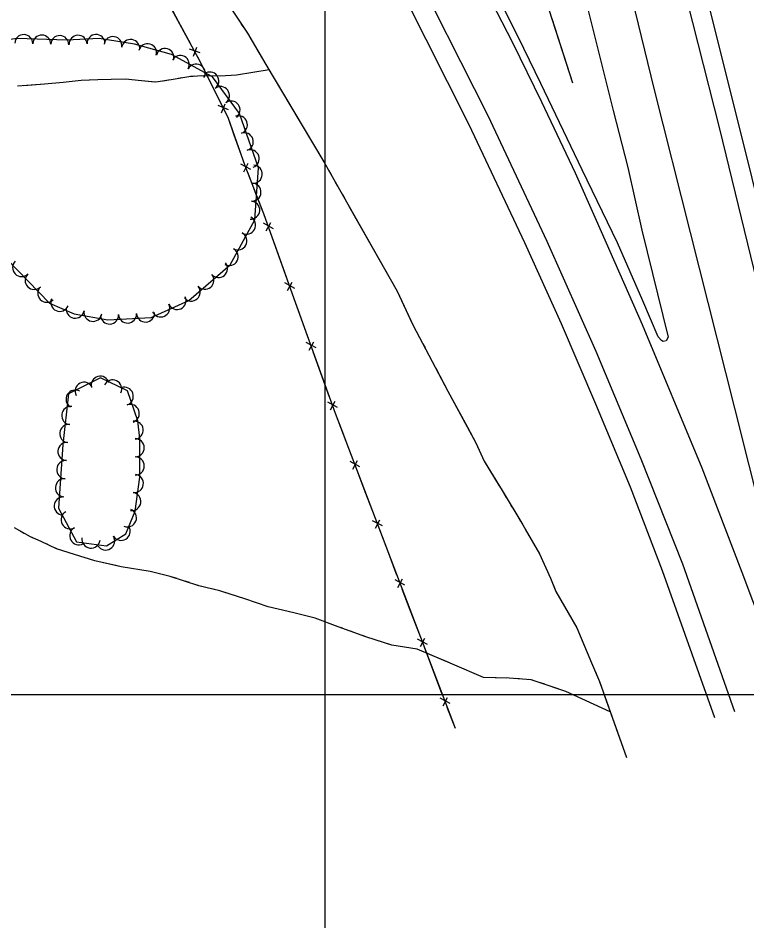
# Model space of a CAD drawing. Extents: x 353423 to 364002, y 127000 to 201942.
# Drawn here: x 361864.1 to 362186.7, y 127399.7 to 127799.5 of the extents above; entities that cross this region are included whole.
import ezdxf

# ---------------------------------------------------------------- set-up
doc = ezdxf.new("R2010")
doc.units = 0
for name, color, linetype in [('E_DTM_SlopeBottom', 7, 'Continuous'), ('E_DTM_SlopeTop', 7, 'Continuous'), ('E_FEN_Generic', 7, 'Continuous'), ('E_LAND_TreeLine', 7, 'Continuous'), ('E_STRUCT_WingWall', 7, 'Continuous')]:
    doc.layers.add(name, color=color, linetype=linetype)

msp = doc.modelspace()

# ---------------------------------------------------------------- linework, layer by layer
at = {"layer": 'E_DTM_SlopeBottom'}
for p, q in [((361944.65, 127784.04), (361940, 127785.78)), ((361941.7, 127782.64), (361943.17, 127786.64)), ((361957.2, 127758.88), (361952.62, 127760.8)), ((361954.19, 127757.6), (361955.82, 127761.53)), ((361967.08, 127732.5), (361962.68, 127734.8)), ((361963.98, 127731.47), (361965.93, 127735.25)), ((361977.08, 127706.24), (361972.75, 127708.66)), ((361973.95, 127705.3), (361976.01, 127709.03)), ((361986.53, 127679.83), (361982.2, 127682.26)), ((361983.41, 127678.9), (361985.46, 127682.62)), ((361996, 127653.43), (361991.67, 127655.85)), ((361992.88, 127652.49), (361994.93, 127656.22)), ((362005.47, 127627.03), (362001.14, 127629.45)), ((362002.35, 127626.09), (362004.4, 127629.82)), ((362015.4, 127600.83), (362011.02, 127603.17)), ((362012.29, 127599.83), (362014.27, 127603.6)), ((362025.37, 127574.62), (362020.99, 127576.96)), ((362022.26, 127573.62), (362024.24, 127577.38)), ((362035.35, 127548.4), (362030.97, 127550.74)), ((362032.24, 127547.4), (362034.22, 127551.17)), ((362045.32, 127522.19), (362040.94, 127524.53)), ((362042.21, 127521.19), (362044.19, 127524.95)), ((362055.29, 127495.97), (362050.91, 127498.31)), ((362052.18, 127494.97), (362054.17, 127498.74))]:
    msp.add_line(p, q, dxfattribs=at)
for points in [[(362057.64, 127484.89), (362004.56, 127624.4), (361986.32, 127675.24), (361972.86, 127712.83), (361964.61, 127734.01), (361957.16, 127754.99), (361944.83, 127780.04), (361919.34, 127827.1)], [(361935.09, 127798.03), (361930.31, 127806.85)], [(361940.51, 127788.01), (361935.09, 127798.03)], [(361948.18, 127773.23), (361944.83, 127780.04), (361943.67, 127782.18)], [(361953.21, 127763.01), (361948.18, 127773.23)], [(361959.74, 127747.72), (361957.16, 127754.99), (361956.14, 127757.06)], [(361963.56, 127736.98), (361959.74, 127747.72)], [(361969.51, 127721.43), (361965.87, 127730.77)], [(361973.59, 127710.79), (361972.86, 127712.83), (361969.51, 127721.43)], [(361979.2, 127695.11), (361975.83, 127704.55)], [(361983.04, 127684.38), (361979.2, 127695.11)], [(361988.66, 127668.71), (361986.32, 127675.24), (361985.28, 127678.14)], [(361992.51, 127657.98), (361988.66, 127668.71)], [(361998.13, 127642.31), (361994.75, 127651.74)], [(362001.98, 127631.58), (361998.13, 127642.31)], [(362007.77, 127615.96), (362004.56, 127624.4), (362004.22, 127625.34)], [(362011.82, 127605.31), (362007.77, 127615.96)], [(362017.74, 127589.75), (362014.18, 127599.12)], [(362021.79, 127579.1), (362017.74, 127589.75)], [(362027.72, 127563.54), (362024.15, 127572.9)], [(362031.77, 127552.88), (362027.72, 127563.54)], [(362037.69, 127537.32), (362034.12, 127546.69)], [(362041.74, 127526.67), (362037.69, 127537.32)], [(362047.66, 127511.1), (362044.1, 127520.47)], [(362051.72, 127500.45), (362047.66, 127511.1)], [(362057.64, 127484.89), (362054.07, 127494.26)]]:
    msp.add_lwpolyline(points, dxfattribs=at)
at = {"layer": 'E_DTM_SlopeTop'}
for points in [[(362213.36, 127499.38), (362181.32, 127626.78), (362161.72, 127704.48), (362145.67, 127768.24), (362130.29, 127831.43), (362114.83, 127893.38), (362099.46, 127954.81), (362080.71, 128029.42), (362060.68, 128112.08), (362041.03, 128191.06), (362025.12, 128255.61), (362009.2, 128316.48), (361993.37, 128377.95), (361983.36, 128416.15), (361965.4, 128481.36), (361942.93, 128556.66), (361920.14, 128628), (361900.6, 128685.51), (361876.59, 128752.15), (361856.16, 128806.29), (361823.66, 128886.96), (361789.69, 128966.2), (361770.78, 129008.39)], [(362242.46, 127479.5), (362212.32, 127600.03), (362192.55, 127677.03), (362174.72, 127750.39), (362155.56, 127826.22), (362139.47, 127892.39), (362124.1, 127954.15), (362107.18, 128021.4), (362083.5, 128117.26), (362065.27, 128192.51), (362039.09, 128294.93), (362007.13, 128419.6), (361987.58, 128490.18), (361965.39, 128564.32), (361949.96, 128613.11), (361928.85, 128676.38), (361908.85, 128733.26), (361886.38, 128793.04), (361860.05, 128860.65), (361830.57, 128932.61), (361797.13, 129007.43)], [(362116.3, 127803.37), (362127.54, 127758.53), (362133.93, 127733.3), (362140.25, 127705.55), (362151.89, 127658.17), (362150.94, 127656.62), (362149.62, 127656.3), (362148.85, 127656.7), (362147.41, 127658.4), (362140.64, 127674.34), (362129.37, 127699.92), (362113.81, 127732.37), (362095.52, 127770.57), (362085.45, 127791.2), (362060.31, 127841.4)], [(362057.27, 127838.63), (362082.93, 127788.62), (362095.76, 127762.34), (362110.65, 127731.02), (362120.04, 127710), (362140.34, 127663.88), (362166.72, 127600.42), (362184.46, 127554.16), (362198.99, 127515.34), (362209.92, 127483.05)], [(362181.37, 127492.34), (362158.31, 127557.67), (362139.88, 127604.14), (362119.92, 127651.83), (362098.31, 127700.56), (362072.21, 127756.14), (362036.08, 127827.78)], [(362251.33, 127479.89), (362219.83, 127606.24), (362201.15, 127679.92), (362183.03, 127752.98), (362165.42, 127823.24)], [(362172.55, 127489.66), (362149.35, 127554.83), (362135.21, 127591.84), (362119.83, 127628.52), (362104.59, 127664.13), (362088.38, 127699.93), (362063.7, 127752.24), (362035.15, 127809.2)]]:
    msp.add_lwpolyline(points, dxfattribs=at)
at = {"layer": 'E_FEN_Generic'}
for points in [[(361878.05, 127673.32), (361888.9, 127668.57), (361903.81, 127665.87), (361922.99, 127666.93), (361939.65, 127674.48), (361957.97, 127690.26), (361968.87, 127710.14), (361970.48, 127733.21), (361962.04, 127757.31), (361950.14, 127773.54), (361932.05, 127783.41), (361915.69, 127787.87), (361899.97, 127790.41), (361885.64, 127789.76), (361863.62, 127790.39), (361843.61, 127787.66), (361826.18, 127776.19), (361817.18, 127763.02), (361817.07, 127751.99), (361824.37, 127737.57), (361832.35, 127724.9), (361844.85, 127707.36), (361878.05, 127673.32)], [(361917.99, 127613.3), (361917.08, 127621.23), (361912.46, 127634.5), (361900.58, 127640.22), (361886.36, 127633.12), (361883.84, 127610.64), (361881.91, 127582.51), (361890.02, 127567.56), (361903.24, 127565.76), (361911.83, 127571.08), (361915.98, 127581.2), (361918.04, 127596.24), (361917.99, 127613.3)]]:
    msp.add_lwpolyline(points, dxfattribs=at)
for centre, radius, start, end in [((361866.61, 127788.21), 3.98, 358.374, 178.3587), ((361874.57, 127787.99), 3.98, 358.374, 178.3587), ((361882.54, 127787.76), 3.98, 358.374, 178.3587), ((361890.65, 127787.9), 3.98, 2.6086, 182.5933), ((361898.61, 127788.26), 3.98, 2.6086, 182.5933), ((361906.07, 127787.31), 3.98, 350.8222, 170.8068), ((361913.94, 127786.04), 3.98, 350.8222, 170.8068), ((361921.44, 127784.14), 3.98, 344.7597, 164.7443), ((361929.13, 127782.04), 3.98, 344.7597, 164.7443), ((361935.89, 127778.94), 3.98, 331.3917, 151.3763), ((361942.88, 127775.12), 3.98, 331.3917, 151.3763), ((361948.95, 127771.63), 3.98, 306.2757, 126.2604), ((361953.67, 127765.2), 3.98, 306.2757, 126.2604), ((361958.38, 127758.78), 3.98, 306.2757, 126.2604), ((361961.6, 127752.26), 3.98, 289.3017, 109.2864), ((361964.23, 127744.74), 3.98, 289.3017, 109.2864), ((361966.87, 127737.22), 3.98, 289.3017, 109.2864), ((361968.19, 127730.37), 3.98, 266.0245, 86.0091), ((361967.64, 127722.42), 3.98, 266.0245, 86.0091), ((361967.08, 127714.47), 3.98, 266.0245, 86.0091), ((361965.23, 127707.84), 3.98, 241.2689, 61.2536), ((361961.4, 127700.85), 3.98, 241.2689, 61.2536), ((361957.57, 127693.86), 3.98, 241.2689, 61.2536), ((361865.64, 127689.03), 3.98, 134.2835, 314.2681), ((361952.82, 127688.58), 3.98, 220.7473, 40.7319), ((361871.2, 127683.33), 3.98, 134.2835, 314.2681), ((361946.78, 127683.38), 3.98, 220.7473, 40.7319), ((361876.77, 127677.62), 3.98, 134.2835, 314.2681), ((361940.74, 127678.17), 3.98, 220.7473, 40.7319), ((361934.48, 127674.43), 3.98, 204.393, 24.3777), ((361882.54, 127673.63), 3.98, 156.391, 336.3757), ((361927.22, 127671.14), 3.98, 204.393, 24.3777), ((361889.38, 127670.6), 3.98, 169.7407, 349.7254), ((361897.23, 127669.18), 3.98, 169.7407, 349.7254), ((361904.59, 127668), 3.98, 183.1648, 3.1495), ((361912.55, 127668.44), 3.98, 183.1648, 3.1495), ((361920.51, 127668.88), 3.98, 183.1648, 3.1495), ((361900.47, 127636.93), 4.03, 14.5874, 194.572), ((361893.34, 127634.24), 4.03, 26.5437, 206.5284), ((361905.95, 127635.29), 4.03, 334.2746, 154.2593), ((361911.08, 127632.04), 4.03, 289.2384, 109.2231), ((361889.33, 127630.77), 4.03, 59.4967, 239.4814), ((361913.73, 127624.42), 4.03, 289.2384, 109.2231), ((361887.41, 127623.55), 4.03, 83.6269, 263.6116), ((361915.43, 127617.06), 4.03, 276.5482, 96.5329), ((361886.52, 127615.53), 4.03, 83.6269, 263.6116), ((361915.89, 127609.26), 4.03, 270.1723, 90.1569), ((361885.75, 127607.6), 4.03, 86.0737, 266.0583), ((361915.92, 127601.19), 4.03, 270.1723, 90.1569), ((361885.2, 127599.55), 4.03, 86.0737, 266.0583), ((361915.53, 127593.44), 4.03, 262.2036, 82.1883), ((361884.64, 127591.5), 4.03, 86.0737, 266.0583), ((361914.43, 127585.45), 4.03, 262.2036, 82.1883), ((361884.09, 127583.45), 4.03, 86.0737, 266.0583), ((361887.1, 127577.38), 4.03, 118.4948, 298.4794), ((361912.48, 127578.24), 4.03, 247.6797, 67.6644), ((361890.94, 127570.29), 4.03, 118.4948, 298.4794), ((361909.7, 127572.25), 4.03, 211.7857, 31.7704), ((361896.36, 127568.83), 4.03, 172.2731, 352.2577), ((361902.84, 127568), 4.03, 211.7857, 31.7704)]:
    msp.add_arc(centre, radius, start, end, dxfattribs=at)
at = {"layer": 'E_LAND_TreeLine'}
for p, q in [((362000, 127000), (362000, 129500)), ((360500, 127500), (363500, 127500))]:
    msp.add_line(p, q, dxfattribs=at)
at = {"layer": 'E_STRUCT_WingWall'}
msp.add_line((361999.36, 127735.88), (362031.91, 127678.57), dxfattribs=at)
for points in [[(362109.64, 127770.6), (362097.72, 127807.88), (362085.11, 127855.19), (362068.7, 127904.38), (362058.26, 127942.02), (362048.46, 127978.53), (362041.05, 128003.17), (362035.62, 128019.01), (362030.65, 128034.35), (362026.17, 128050.74), (362022.79, 128065.64), (362016.28, 128089.84), (362010.79, 128109.35), (361994.67, 128183.44), (361979.34, 128243.75), (361959.86, 128327.78), (361938.67, 128393.15), (361926.4, 128439.16), (361912.99, 128466.65), (361905.32, 128483.31)], [(361956.42, 127806.51), (361965.62, 127792.8), (361973.77, 127778.94), (361999.36, 127735.88)], [(361962.89, 127796.86), (361964.03, 127795.17)], [(362109.64, 127770.6), (362100.53, 127799.09)], [(361966.23, 127791.75), (361967.27, 127789.99)], [(361969.33, 127786.48), (361973.77, 127778.94), (361984.39, 127761.07)], [(361975.19, 127776.54), (361960.8, 127774.19), (361953.5, 127773.81), (361945.38, 127773.96), (361939.61, 127773.54), (361931.81, 127772.16), (361925.01, 127771.04), (361918.71, 127771.69), (361911.7, 127772.4), (361905.33, 127772.25), (361899.35, 127772.19), (361892.06, 127771.87), (361884.08, 127770.97), (361875.77, 127770.29), (361863.9, 127769.31)], [(361975.19, 127776.54), (361960.8, 127774.19), (361953.5, 127773.81), (361946.37, 127773.94)], [(361895.6, 127772.03), (361892.06, 127771.87), (361884.08, 127770.97), (361875.77, 127770.29), (361866.67, 127769.54)], [(361924.57, 127771.09), (361918.71, 127771.69), (361911.7, 127772.4), (361905.33, 127772.25), (361899.35, 127772.19), (361895.6, 127772.03)], [(361930.5, 127771.95), (361928.52, 127771.62)], [(361936.42, 127772.98), (361934.45, 127772.63)], [(361942.37, 127773.74), (361940.37, 127773.6)], [(361984.39, 127761.07), (361999.36, 127735.88), (361999.47, 127735.68)], [(362001.48, 127732.14), (362002.49, 127730.37)], [(362004.5, 127726.82), (362005.51, 127725.05)], [(362007.52, 127721.51), (362008.52, 127719.74)], [(362010.54, 127716.2), (362025.12, 127690.52)], [(362025.12, 127690.52), (362031.91, 127678.57), (362038.57, 127664.25)], [(362031.91, 127678.57), (362038.95, 127663.44), (362054.35, 127634.35), (362066.75, 127611.37), (362070.45, 127603.35), (362078.31, 127590.31), (362087.47, 127575.12), (362094.94, 127562.22), (362099.8, 127551.58), (362102.12, 127545.55), (362111.41, 127529.49), (362117.93, 127514), (362121.44, 127505.83), (362133.34, 127472.04)], [(362040.44, 127660.63), (362041.39, 127658.83)], [(362043.3, 127655.23), (362044.25, 127653.43)], [(362046.16, 127649.83), (362047.11, 127648.03)], [(362049.02, 127644.43), (362054.35, 127634.35), (362062.96, 127618.4)], [(362062.96, 127618.4), (362066.75, 127611.37), (362070.45, 127603.35), (362077.01, 127592.46)], [(362079.12, 127588.97), (362080.17, 127587.23)], [(362082.27, 127583.74), (362083.33, 127582)], [(362085.43, 127578.51), (362086.48, 127576.76)], [(362126.22, 127492.26), (362106.56, 127501.33), (362099.99, 127503.61), (362091.14, 127506.55), (362081.53, 127507.27), (362070.09, 127507.57), (362056.41, 127513.46), (362040.68, 127520.04), (362029.58, 127521.83), (362018.08, 127525.56), (362005.73, 127530), (361995.63, 127533.73), (361986.18, 127536.16), (361974.77, 127538.78), (361964.46, 127542.29), (361953.33, 127545.89), (361944.14, 127548.17), (361931.41, 127552.32), (361922.59, 127554.43), (361909.66, 127556.55), (361898.01, 127559.15), (361889.07, 127562.01), (361881.05, 127564.55), (361874.33, 127567.72), (361869.53, 127569.76), (361862.48, 127573.73)], [(361866.85, 127571.26), (361865.19, 127572.2)], [(362088.55, 127573.26), (362094.94, 127562.22), (362099.8, 127551.58), (362101.62, 127546.84)], [(361871.99, 127568.71), (361870.23, 127569.46)], [(361877.22, 127566.35), (361875.49, 127567.17)], [(361907.33, 127557.07), (361898.01, 127559.15), (361889.07, 127562.01), (361881.05, 127564.55), (361880.68, 127564.72)], [(361934.44, 127551.33), (361931.41, 127552.32), (361922.59, 127554.43), (361909.66, 127556.55), (361907.33, 127557.07)], [(361939.9, 127549.55), (361938.08, 127550.14)], [(361945.39, 127547.86), (361944.14, 127548.17), (361943.54, 127548.36)], [(361950.96, 127546.48), (361949.1, 127546.94)], [(361981.15, 127537.32), (361974.77, 127538.78), (361964.46, 127542.29), (361954.65, 127545.47)], [(362101.62, 127546.84), (362102.12, 127545.55), (362111.41, 127529.49), (362115.14, 127520.64)], [(362007.68, 127529.3), (362005.73, 127530), (361995.63, 127533.73), (361986.18, 127536.16), (361981.15, 127537.32)], [(362013.08, 127527.36), (362011.28, 127528.01)], [(362018.49, 127525.43), (362018.08, 127525.56), (362016.68, 127526.06)], [(362023.95, 127523.65), (362022.13, 127524.25)], [(362053.99, 127514.48), (362040.68, 127520.04), (362029.58, 127521.83), (362027.59, 127522.47)], [(362116.72, 127516.89), (362117.51, 127515.01)], [(362080.32, 127507.3), (362070.09, 127507.57), (362056.41, 127513.46), (362053.99, 127514.48)], [(362119.11, 127511.26), (362119.91, 127509.39)], [(362086.05, 127506.93), (362084.14, 127507.07)], [(362091.74, 127506.35), (362091.14, 127506.55), (362089.86, 127506.64)], [(362097.19, 127504.54), (362095.37, 127505.14)], [(362121.5, 127505.64), (362122.18, 127503.72)], [(362126.22, 127492.26), (362106.56, 127501.33), (362100.82, 127503.32)], [(362123.53, 127499.88), (362133.34, 127472.04)]]:
    msp.add_lwpolyline(points, dxfattribs=at)

doc.saveas('drawing.dxf')
